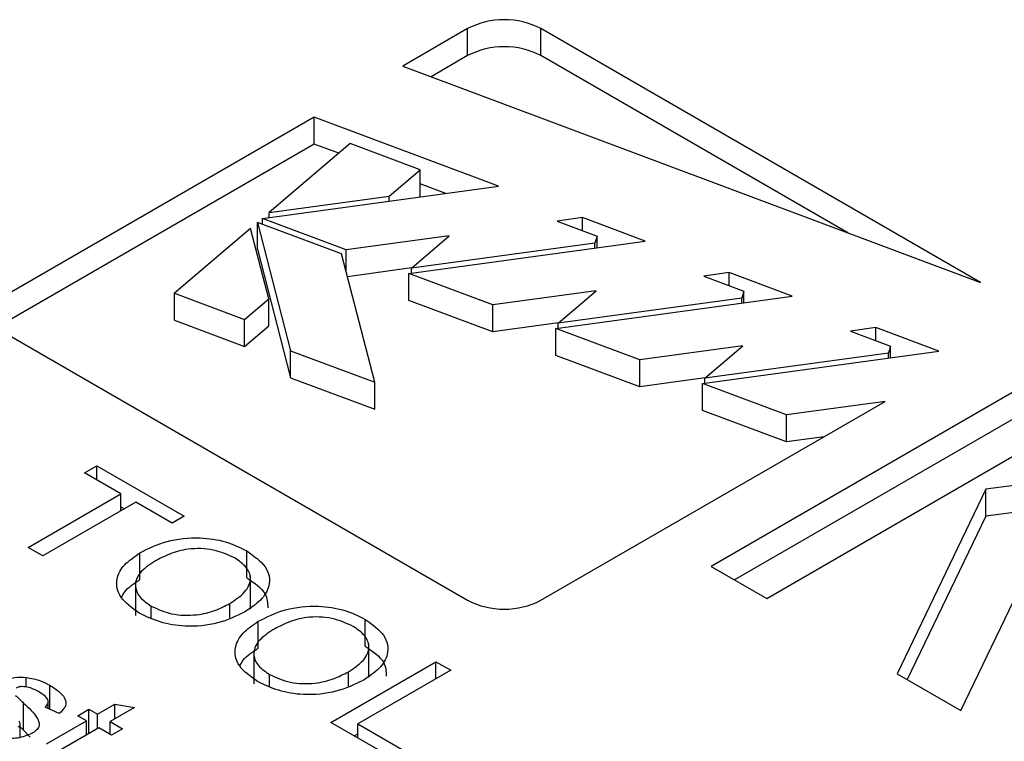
# Model space of a CAD drawing. Header units: inches. Extents: x 1880 to 2363, y -453 to -54.
# Tile 390 of 656: x 2069.702 to 2070.299, y -269.52 to -269.082. Entities that reach past the tile are written whole.
import ezdxf

# ---------------------------------------------------------------- set-up
doc = ezdxf.new("R2010")
doc.units = ezdxf.units.IN
doc.header["$LTSCALE"] = 0.5
doc.header["$MEASUREMENT"] = 0
doc.layers.add('DSS-M-S', color=53, linetype='Continuous')

msp = doc.modelspace()

# ---------------------------------------------------------------- linework, layer by layer
at = {"layer": 'DSS-M-S', "linetype": 'Continuous', "lineweight": 25}
for p, q in [((2069.9736, -269.08782), (2069.93424, -269.11055)), ((2069.9736, -269.10415), (2069.9736, -269.08782)), ((2070.28459, -269.24172), (2070.01799, -269.08782)), ((2070.01799, -269.10415), (2070.01799, -269.08782)), ((2069.9736, -269.10415), (2069.9514, -269.11697)), ((2070.20409, -269.21158), (2070.01799, -269.10415)), ((2069.93424, -269.11055), (2070.28459, -269.24172)), ((2069.88065, -269.14148), (2069.69582, -269.24818)), ((2069.99231, -269.18329), (2069.88065, -269.14148)), ((2069.88065, -269.15781), (2069.88065, -269.14148)), ((2069.88065, -269.15781), (2069.69582, -269.26451)), ((2069.90232, -269.15746), (2069.8533, -269.19925)), ((2069.89541, -269.16334), (2069.88065, -269.15781)), ((2069.9448, -269.17336), (2069.90232, -269.15746)), ((2069.92608, -269.18932), (2069.9448, -269.17336)), ((2069.9448, -269.18969), (2069.9448, -269.17336)), ((2069.84913, -269.20282), (2069.99231, -269.18329)), ((2069.96034, -269.18765), (2069.9448, -269.18183)), ((2069.8533, -269.19925), (2069.92608, -269.18932)), ((2069.92608, -269.19232), (2069.92608, -269.18932)), ((2069.94469, -269.18978), (2069.9448, -269.18969)), ((2069.8533, -269.20225), (2069.8533, -269.19925)), ((2069.89712, -269.22431), (2069.84611, -269.20521)), ((2069.84611, -269.20521), (2069.86624, -269.28298)), ((2069.84611, -269.22154), (2069.84611, -269.20521)), ((2069.89996, -269.22189), (2069.84913, -269.20282)), ((2069.84913, -269.20634), (2069.84913, -269.20282)), ((2070.04321, -269.20235), (2070.02783, -269.20445)), ((2070.02783, -269.20445), (2070.05207, -269.21352)), ((2070.08128, -269.2166), (2070.04321, -269.20235)), ((2070.04321, -269.21021), (2070.04321, -269.20235)), ((2069.84196, -269.20896), (2069.79581, -269.2482)), ((2069.853, -269.25161), (2069.84196, -269.20896)), ((2069.96245, -269.21337), (2069.89996, -269.22189)), ((2069.93949, -269.23294), (2069.96245, -269.21337)), ((2070.05207, -269.21352), (2070.0508, -269.21776)), ((2070.05207, -269.22059), (2070.05207, -269.21352)), ((2069.93803, -269.23614), (2070.08128, -269.2166)), ((2070.0508, -269.21776), (2069.93949, -269.23294)), ((2070.0508, -269.22076), (2070.0508, -269.21776)), ((2069.84611, -269.22154), (2069.86624, -269.29931)), ((2069.91725, -269.30208), (2069.89712, -269.22431)), ((2069.89996, -269.23528), (2069.89996, -269.22189)), ((2069.93964, -269.23281), (2069.90069, -269.23812)), ((2069.98893, -269.2552), (2069.93803, -269.23614)), ((2069.93803, -269.25248), (2069.93803, -269.23614)), ((2069.93949, -269.23595), (2069.93949, -269.23294)), ((2070.13218, -269.23566), (2070.1168, -269.23776)), ((2070.17025, -269.24991), (2070.13218, -269.23566)), ((2070.13218, -269.24352), (2070.13218, -269.23566)), ((2070.1168, -269.23776), (2070.14104, -269.24684)), ((2069.79581, -269.2482), (2069.8383, -269.26411)), ((2069.79581, -269.26453), (2069.79581, -269.2482)), ((2070.05142, -269.24668), (2069.98893, -269.2552)), ((2070.02846, -269.26626), (2070.05142, -269.24668)), ((2070.14104, -269.24684), (2070.13977, -269.25107)), ((2070.14104, -269.2539), (2070.14104, -269.24684)), ((2069.8383, -269.26411), (2069.853, -269.25161)), ((2069.853, -269.26794), (2069.853, -269.25161)), ((2069.98893, -269.27153), (2069.93803, -269.25248)), ((2069.98893, -269.27153), (2069.98893, -269.2552)), ((2070.027, -269.26946), (2070.17025, -269.24991)), ((2070.13977, -269.25107), (2070.02846, -269.26626)), ((2070.13977, -269.25407), (2070.13977, -269.25107)), ((2069.79581, -269.26453), (2069.8383, -269.28044)), ((2069.8383, -269.28044), (2069.8383, -269.26411)), ((2070.02862, -269.26612), (2069.98893, -269.27153)), ((2070.02846, -269.26926), (2070.02846, -269.26626)), ((2069.8383, -269.28044), (2069.853, -269.26794)), ((2070.07791, -269.28852), (2070.027, -269.26946)), ((2070.027, -269.28579), (2070.027, -269.26946)), ((2070.22116, -269.26897), (2070.20577, -269.27107)), ((2070.20577, -269.27107), (2070.23001, -269.28015)), ((2070.25922, -269.28323), (2070.22116, -269.26897)), ((2070.22116, -269.27683), (2070.22116, -269.26897)), ((2069.69582, -269.27381), (2069.9736, -269.43417)), ((2069.86624, -269.29931), (2069.86624, -269.28298)), ((2069.86624, -269.28298), (2069.91725, -269.30208)), ((2070.14039, -269.27999), (2070.07791, -269.28852)), ((2070.11597, -269.30277), (2070.25922, -269.28323)), ((2070.11743, -269.29957), (2070.14039, -269.27999)), ((2070.22874, -269.28438), (2070.11743, -269.29957)), ((2070.34683, -269.28346), (2070.1213, -269.41365)), ((2070.23001, -269.28015), (2070.22874, -269.28438)), ((2070.22874, -269.28738), (2070.22874, -269.28438)), ((2070.23001, -269.28721), (2070.23001, -269.28015)), ((2070.07791, -269.30485), (2070.027, -269.28579)), ((2070.07791, -269.30485), (2070.07791, -269.28852)), ((2069.86624, -269.29931), (2069.91725, -269.31841)), ((2069.91725, -269.31841), (2069.91725, -269.30208)), ((2070.11759, -269.29943), (2070.07791, -269.30485)), ((2070.16688, -269.32183), (2070.11597, -269.30277)), ((2070.11597, -269.3191), (2070.11597, -269.30277)), ((2070.11743, -269.30257), (2070.11743, -269.29957)), ((2070.34683, -269.29979), (2070.13545, -269.42182)), ((2070.15494, -269.43307), (2070.38047, -269.30288)), ((2070.01799, -269.43417), (2070.22674, -269.31366)), ((2070.22674, -269.31366), (2070.16688, -269.32183)), ((2070.16688, -269.33816), (2070.11597, -269.3191)), ((2070.16688, -269.33816), (2070.16688, -269.32183)), ((2070.1897, -269.33505), (2070.16688, -269.33816)), ((2070.45334, -269.34494), (2070.28772, -269.36693)), ((2069.7414, -269.35693), (2069.74874, -269.35269)), ((2069.74874, -269.35269), (2069.80178, -269.38331)), ((2069.74874, -269.36117), (2069.74874, -269.35269)), ((2069.76343, -269.36965), (2069.7414, -269.35693)), ((2070.45334, -269.36128), (2070.28772, -269.38326)), ((2070.28772, -269.36693), (2070.2339, -269.47865)), ((2070.28772, -269.38326), (2070.28772, -269.36693)), ((2069.70713, -269.40215), (2069.76343, -269.36965)), ((2069.76343, -269.38001), (2069.76343, -269.36965)), ((2069.7724, -269.37483), (2069.71611, -269.40733)), ((2069.76343, -269.3775), (2069.7656, -269.37876)), ((2069.79443, -269.38755), (2069.7724, -269.37483)), ((2069.80178, -269.38331), (2069.79443, -269.38755)), ((2070.28772, -269.38326), (2070.24006, -269.4822)), ((2070.27253, -269.50095), (2070.32597, -269.39003)), ((2069.71611, -269.40733), (2069.70713, -269.40215)), ((2069.83977, -269.42063), (2069.83977, -269.4043)), ((2069.77483, -269.42179), (2069.77483, -269.40546)), ((2070.1213, -269.41365), (2070.15494, -269.43307)), ((2069.84188, -269.43957), (2069.84188, -269.41916)), ((2069.77223, -269.4229), (2069.77223, -269.44331)), ((2069.78173, -269.44499), (2069.78173, -269.43768)), ((2069.82948, -269.44487), (2069.82948, -269.43608)), ((2069.91156, -269.46208), (2069.91156, -269.44575)), ((2069.84662, -269.46324), (2069.84662, -269.44691)), ((2069.84403, -269.46435), (2069.84403, -269.48476)), ((2069.91368, -269.48102), (2069.91368, -269.46061)), ((2069.89071, -269.50813), (2069.95435, -269.47139)), ((2069.95435, -269.47139), (2069.96332, -269.47657)), ((2069.95435, -269.48175), (2069.95435, -269.47139)), ((2069.70601, -269.48682), (2069.70601, -269.48089)), ((2069.85353, -269.48644), (2069.85353, -269.47913)), ((2069.90128, -269.48631), (2069.90128, -269.47753)), ((2069.96332, -269.47657), (2069.90703, -269.50907)), ((2070.2339, -269.47865), (2070.27253, -269.50095)), ((2069.72034, -269.50021), (2069.72034, -269.48567)), ((2069.70439, -269.51283), (2069.70439, -269.4965)), ((2069.72587, -269.50282), (2069.71756, -269.4989)), ((2069.71935, -269.49974), (2069.71935, -269.49579)), ((2069.74929, -269.50326), (2069.75977, -269.49721)), ((2069.77163, -269.49909), (2069.75685, -269.50762)), ((2069.75977, -269.49721), (2069.77163, -269.49909)), ((2069.75977, -269.50593), (2069.75977, -269.49721)), ((2069.73721, -269.50413), (2069.744, -269.5002)), ((2069.74249, -269.50718), (2069.73721, -269.50413)), ((2069.744, -269.5002), (2069.74929, -269.50326)), ((2069.744, -269.51503), (2069.744, -269.5002)), ((2069.74929, -269.51198), (2069.74929, -269.50326)), ((2069.70235, -269.51713), (2069.70235, -269.50916)), ((2069.70235, -269.5109), (2069.70439, -269.51283)), ((2069.71833, -269.52113), (2069.74249, -269.50718)), ((2069.75005, -269.51154), (2069.72561, -269.52565)), ((2069.74249, -269.5159), (2069.74249, -269.50718)), ((2069.7576, -269.5159), (2069.75005, -269.51154)), ((2069.75685, -269.50762), (2069.7644, -269.51198)), ((2069.75685, -269.51547), (2069.75685, -269.50762)), ((2069.7644, -269.51198), (2069.7576, -269.5159)), ((2069.9315, -269.53168), (2069.89071, -269.50813)), ((2069.90703, -269.50907), (2069.93885, -269.52744)), ((2069.90703, -269.51755), (2069.90703, -269.50907)), ((2069.70439, -269.51283), (2069.70831, -269.51713)), ((2069.75664, -269.51535), (2069.75685, -269.51523)), ((2069.90485, -269.51629), (2069.90703, -269.51504))]:
    msp.add_line(p, q, dxfattribs=at)
for centre, start, end in [((2069.9958, -269.13066), 62.60967, 117.39033), ((2069.9958, -269.14699), 62.60967, 117.39033), ((2069.9958, -269.39134), 242.60967, 297.39033)]:
    msp.add_arc(centre, 0.04824, start, end, dxfattribs=at)
for points, knots in [([(2069.77483, -269.40546), (2069.78004, -269.40284), (2069.79043, -269.39762), (2069.81, -269.39557), (2069.82745, -269.39819), (2069.83566, -269.40226), (2069.83977, -269.4043)], [0, 0, 0, 0, 0.28046, 0.559384, 0.779446, 1, 1, 1, 1]), ([(2069.83246, -269.40856), (2069.82835, -269.4067), (2069.82014, -269.403), (2069.80479, -269.40241), (2069.79267, -269.40592), (2069.78669, -269.40911), (2069.7837, -269.4107)], [0, 0, 0, 0, 0.279534, 0.5582, 0.778699, 1, 1, 1, 1]), ([(2069.83977, -269.4043), (2069.84401, -269.40735), (2069.8525, -269.41346), (2069.85454, -269.42475), (2069.8488, -269.43436), (2069.84186, -269.43899), (2069.83839, -269.4413)], [0, 0, 0, 0, 0.279786, 0.55886, 0.779229, 1, 1, 1, 1]), ([(2069.77444, -269.44195), (2069.77025, -269.43896), (2069.76189, -269.43297), (2069.75972, -269.42193), (2069.76483, -269.4124), (2069.77149, -269.40777), (2069.77483, -269.40546)], [0, 0, 0, 0, 0.279813, 0.559009, 0.779423, 1, 1, 1, 1]), ([(2069.82948, -269.43608), (2069.83279, -269.43389), (2069.83941, -269.4295), (2069.84293, -269.42136), (2069.84004, -269.41386), (2069.83499, -269.41033), (2069.83246, -269.40856)], [0, 0, 0, 0, 0.280614, 0.559668, 0.779739, 1, 1, 1, 1]), ([(2069.7837, -269.4107), (2069.78045, -269.41286), (2069.77396, -269.41717), (2069.77131, -269.42525), (2069.77423, -269.43253), (2069.77923, -269.43596), (2069.78173, -269.43768)], [0, 0, 0, 0, 0.280461, 0.559536, 0.779626, 1, 1, 1, 1]), ([(2069.76376, -269.43264), (2069.76432, -269.43141), (2069.76619, -269.42727), (2069.77126, -269.42405), (2069.77483, -269.42179)], [0, 0, 0, 0, 0.296579, 1, 1, 1, 1]), ([(2069.83977, -269.42063), (2069.84426, -269.42368), (2069.85207, -269.42897), (2069.85233, -269.43584), (2069.85244, -269.43875)], [0, 0, 0, 0, 0.575945, 1, 1, 1, 1]), ([(2069.78173, -269.43768), (2069.78572, -269.43951), (2069.79369, -269.44318), (2069.8085, -269.44359), (2069.82065, -269.4407), (2069.82653, -269.43762), (2069.82948, -269.43608)], [0, 0, 0, 0, 0.279493, 0.558539, 0.778917, 1, 1, 1, 1]), ([(2069.84662, -269.44691), (2069.85183, -269.44429), (2069.86223, -269.43907), (2069.8818, -269.43702), (2069.89925, -269.43964), (2069.90746, -269.44371), (2069.91156, -269.44575)], [0, 0, 0, 0, 0.2804597, 0.5593841, 0.7794462, 1, 1, 1, 1]), ([(2069.83839, -269.4413), (2069.83319, -269.4438), (2069.82283, -269.44877), (2069.80356, -269.4507), (2069.78664, -269.44781), (2069.77851, -269.4439), (2069.77444, -269.44195)], [0, 0, 0, 0, 0.2802, 0.559253, 0.779494, 1, 1, 1, 1]), ([(2069.90426, -269.45001), (2069.90015, -269.44815), (2069.89193, -269.44444), (2069.87659, -269.44386), (2069.86447, -269.44737), (2069.85849, -269.45055), (2069.8555, -269.45215)], [0, 0, 0, 0, 0.2795337, 0.5582004, 0.7786993, 1, 1, 1, 1]), ([(2069.91156, -269.44575), (2069.91581, -269.4488), (2069.9243, -269.4549), (2069.92634, -269.4662), (2069.92059, -269.4758), (2069.91366, -269.48043), (2069.91019, -269.48275)], [0, 0, 0, 0, 0.2797857, 0.5588605, 0.7792288, 1, 1, 1, 1]), ([(2069.84624, -269.4834), (2069.84205, -269.4804), (2069.83369, -269.47442), (2069.83152, -269.46338), (2069.83663, -269.45385), (2069.84329, -269.44922), (2069.84662, -269.44691)], [0, 0, 0, 0, 0.279813, 0.559009, 0.779423, 1, 1, 1, 1]), ([(2069.8555, -269.45215), (2069.85224, -269.45431), (2069.84576, -269.45862), (2069.84311, -269.4667), (2069.84603, -269.47398), (2069.85103, -269.47741), (2069.85353, -269.47913)], [0, 0, 0, 0, 0.280461, 0.559536, 0.779626, 1, 1, 1, 1]), ([(2069.90128, -269.47753), (2069.90459, -269.47533), (2069.91121, -269.47095), (2069.91473, -269.46281), (2069.91184, -269.45531), (2069.90679, -269.45178), (2069.90426, -269.45001)], [0, 0, 0, 0, 0.280614, 0.559668, 0.779739, 1, 1, 1, 1]), ([(2069.83556, -269.47409), (2069.83612, -269.47286), (2069.83799, -269.46872), (2069.84306, -269.4655), (2069.84662, -269.46324)], [0, 0, 0, 0, 0.296579, 1, 1, 1, 1]), ([(2069.91156, -269.46208), (2069.91606, -269.46513), (2069.92387, -269.47042), (2069.92413, -269.47729), (2069.92424, -269.4802)], [0, 0, 0, 0, 0.575945, 1, 1, 1, 1]), ([(2069.69148, -269.48343), (2069.69392, -269.48239), (2069.69829, -269.48054), (2069.70364, -269.48078), (2069.70601, -269.48089)], [0, 0, 0, 0, 0.5584821, 1, 1, 1, 1]), ([(2069.70601, -269.48089), (2069.709, -269.48147), (2069.71435, -269.48251), (2069.71851, -269.4847), (2069.72034, -269.48567)], [0, 0, 0, 0, 0.558991, 1, 1, 1, 1]), ([(2069.85353, -269.47913), (2069.85752, -269.48096), (2069.86548, -269.48463), (2069.8803, -269.48503), (2069.89245, -269.48214), (2069.89833, -269.47907), (2069.90128, -269.47753)], [0, 0, 0, 0, 0.279493, 0.558539, 0.778917, 1, 1, 1, 1]), ([(2069.71413, -269.48994), (2069.71211, -269.48881), (2069.70908, -269.48711), (2069.70428, -269.4864), (2069.70145, -269.4866), (2069.70035, -269.4871), (2069.6998, -269.48735)], [0, 0, 0, 0, 0.500346, 0.749595, 0.875112, 1, 1, 1, 1]), ([(2069.72034, -269.48567), (2069.72242, -269.48701), (2069.72659, -269.4897), (2069.73038, -269.49438), (2069.72989, -269.49921), (2069.72722, -269.50161), (2069.72587, -269.50282)], [0, 0, 0, 0, 0.280846, 0.560776, 0.779624, 1, 1, 1, 1]), ([(2069.91019, -269.48275), (2069.90499, -269.48524), (2069.89462, -269.49022), (2069.87536, -269.49214), (2069.85844, -269.48926), (2069.85031, -269.48535), (2069.84624, -269.4834)], [0, 0, 0, 0, 0.2802, 0.559253, 0.779494, 1, 1, 1, 1]), ([(2069.69954, -269.49179), (2069.70042, -269.49267), (2069.702, -269.49426), (2069.70366, -269.49581), (2069.70439, -269.4965)], [0, 0, 0, 0, 0.559969, 1, 1, 1, 1]), ([(2069.71756, -269.4989), (2069.71833, -269.49805), (2069.71985, -269.49635), (2069.71866, -269.49285), (2069.71585, -269.49104), (2069.71413, -269.48994)], [0, 0, 0, 0, 0.2794118, 0.5592923, 1, 1, 1, 1]), ([(2069.70439, -269.4965), (2069.70755, -269.49941), (2069.71151, -269.50304), (2069.71392, -269.508), (2069.71383, -269.51059), (2069.7123, -269.51305), (2069.71033, -269.51434), (2069.70935, -269.51498)], [0, 0, 0, 0, 0.500509, 0.625461, 0.75035, 0.875076, 1, 1, 1, 1]), ([(2069.70103, -269.51106), (2069.70141, -269.51077), (2069.70219, -269.51021), (2069.70251, -269.50889), (2069.70204, -269.508), (2069.70176, -269.50746)], [0, 0, 0, 0, 0.2797245, 0.5597039, 1, 1, 1, 1]), ([(2069.70935, -269.51498), (2069.70658, -269.51608), (2069.70102, -269.5183), (2069.68841, -269.51761), (2069.68176, -269.51445), (2069.67769, -269.51251)], [0, 0, 0, 0, 0.27931, 0.559363, 1, 1, 1, 1])]:
    msp.add_open_spline(points, degree=3, knots=knots, dxfattribs=at)

doc.saveas('drawing.dxf')
